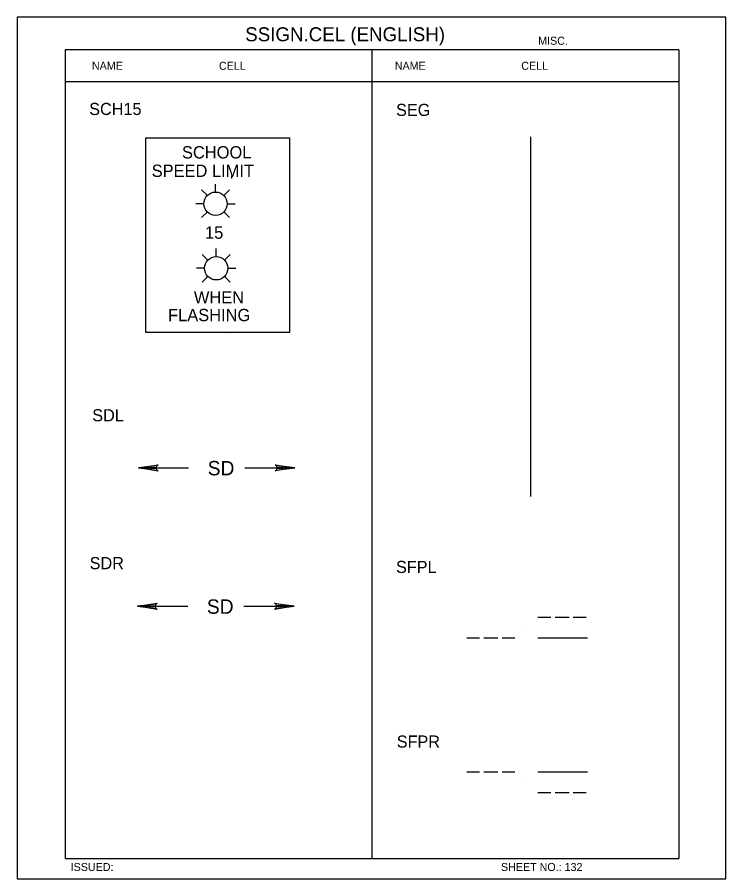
# Model space of a CAD drawing. Extents: x -5299 to 22597, y -19549 to -1808.
# Drawn here: x -2559 to -1858, y -18408 to -17555 of the extents above; entities that cross this region are included whole.
import ezdxf

# ---------------------------------------------------------------- set-up
doc = ezdxf.new("R2010")
doc.units = 0
for name, color, linetype in [('Level 1', 7, 'Continuous'), ('Level 3', 7, 'Continuous'), ('Level 60', 7, 'Continuous')]:
    doc.layers.add(name, color=color, linetype=linetype)

msp = doc.modelspace()

# ---------------------------------------------------------------- linework, layer by layer
at = {"layer": 'Level 1'}
for p, q in [((-1904.64, -17587.68), (-2511.66, -17587.68)), ((-2511.66, -17587.68), (-2511.66, -18387.68)), ((-2208.15, -17587.68), (-2208.15, -18387.68)), ((-1904.64, -17587.68), (-1904.64, -18387.68)), ((-1904.64, -17619.35), (-2511.66, -17619.35)), ((-2051.05, -18029.51), (-2051.05, -17673.93)), ((-2346.71, -17714.93), (-2346.71, -17712.28)), ((-2362.93, -17728.48), (-2362.93, -17720.52)), ((-2371.07, -17731.85), (-2376.69, -17726.22)), ((-2354.78, -17731.85), (-2349.16, -17726.22)), ((-2374.44, -17739.99), (-2382.4, -17739.99)), ((-2351.41, -17739.99), (-2343.45, -17739.99)), ((-2371.07, -17748.13), (-2376.69, -17753.76)), ((-2354.78, -17748.13), (-2349.16, -17753.76)), ((-2362.28, -17792.38), (-2362.28, -17784.42)), ((-2370.43, -17795.75), (-2376.05, -17790.13)), ((-2354.14, -17795.75), (-2348.51, -17790.13)), ((-2373.8, -17803.89), (-2381.76, -17803.89)), ((-2350.77, -17803.89), (-2342.81, -17803.89)), ((-2370.43, -17812.04), (-2376.05, -17817.66)), ((-2354.14, -17812.04), (-2348.51, -17817.66)), ((-2051.05, -17851.72), (-2051.05, -17851.72)), ((-2346.71, -17868.03), (-2346.71, -17868.03)), ((-2439.26, -18001.36), (-2389.7, -18001.36)), ((-2334.08, -18001.36), (-2284.51, -18001.36)), ((-2440.05, -18138.32), (-2390.49, -18138.32)), ((-2334.87, -18138.32), (-2285.3, -18138.32)), ((-2043.98, -18149.03), (-2031.32, -18149.03)), ((-2026.96, -18149.03), (-2013.18, -18149.03)), ((-2009.01, -18149.03), (-1996.33, -18149.03)), ((-2060.52, -18159.19), (-2060.52, -18159.19)), ((-2114.36, -18169.35), (-2101.7, -18169.35)), ((-2097.34, -18169.35), (-2083.55, -18169.35)), ((-2079.39, -18169.35), (-2066.71, -18169.35)), ((-2043.98, -18169.35), (-1994.92, -18169.35)), ((-2114.36, -18302.21), (-2101.7, -18302.21)), ((-2097.34, -18302.21), (-2083.55, -18302.21)), ((-2079.39, -18302.21), (-2066.71, -18302.21)), ((-2043.98, -18302.21), (-1994.92, -18302.21)), ((-2060.52, -18312.37), (-2060.52, -18312.37)), ((-2043.98, -18322.53), (-2031.32, -18322.53)), ((-2026.96, -18322.53), (-2013.18, -18322.53)), ((-2009.01, -18322.53), (-1996.33, -18322.53)), ((-2511.66, -18387.68), (-1904.64, -18387.68))]:
    msp.add_line(p, q, dxfattribs=at)
msp.add_lwpolyline([(-2431.97, -17867.28), (-2431.97, -17674.83), (-2289.67, -17674.83), (-2289.67, -17867.28)], close=True, dxfattribs=at)
for points in [[(-2420.81, -18003.68), (-2421.49, -18002.34), (-2439.26, -18001.36), (-2420.81, -18003.68), (-2419.86, -18004.49), (-2439.26, -18001.36), (-2421.51, -18000.48), (-2420.86, -17999.16), (-2439.26, -18001.36), (-2419.86, -17998.28), (-2420.86, -17999.16)], [(-2302.97, -17999.05), (-2302.28, -18000.38), (-2284.51, -18001.36), (-2302.97, -17999.05), (-2303.91, -17998.24), (-2284.51, -18001.36), (-2302.27, -18002.24), (-2302.91, -18003.56), (-2284.51, -18001.36), (-2303.91, -18004.44), (-2302.91, -18003.56)], [(-2421.6, -18140.64), (-2422.28, -18139.3), (-2440.05, -18138.32), (-2421.6, -18140.64), (-2420.65, -18141.45), (-2440.05, -18138.32), (-2422.3, -18137.44), (-2421.65, -18136.12), (-2440.05, -18138.32), (-2420.65, -18135.24), (-2421.65, -18136.12)], [(-2303.76, -18136.01), (-2303.07, -18137.34), (-2285.3, -18138.32), (-2303.76, -18136.01), (-2304.7, -18135.19), (-2285.3, -18138.32), (-2303.06, -18139.2), (-2303.7, -18140.52), (-2285.3, -18138.32), (-2304.7, -18141.4), (-2303.7, -18140.52)]]:
    msp.add_lwpolyline(points, dxfattribs=at)
for centre in [(-2362.93, -17739.99), (-2362.28, -17803.89)]:
    msp.add_circle(centre, 11.52, dxfattribs=at)
at = {"layer": 'Level 60'}
msp.add_lwpolyline([(-2559.17, -18407.87), (-1858.12, -18407.87), (-1858.12, -17555.5), (-2559.17, -17555.5)], close=True, dxfattribs=at)

# ---------------------------------------------------------------- texts
at = {"layer": 'Level 1'}
for s, height, p in [('SCHOOL', 12.161, (-2396.16, -17695.21)), ('SPEED LIMIT', 12.1609, (-2426.14, -17713.5)), ('15', 12.161, (-2373.37, -17774.69)), ('WHEN', 12.161, (-2384.37, -17838.72)), ('FLASHING', 12.161, (-2409.9, -17856.21)), ('SD', 14.223, (-2370.72, -18008.74)), ('SD', 14.223, (-2371.51, -18145.7))]:
    msp.add_text(s, height=height, dxfattribs=at).set_placement(p)
at = {"layer": 'Level 3'}
for s, height, p in [('SSIGN.CEL (ENGLISH)', 13.8566, (-2333.58, -17579.29)), ('MISC.', 7.918, (-2043.74, -17582.73)), ('MISC.', 7.918, (-2043.74, -17582.73)), ('NAME', 7.918, (-2485.24, -17607.52)), ('CELL', 7.918, (-2359.58, -17607.52)), ('NAME', 7.918, (-2185.57, -17607.52)), ('CELL', 7.918, (-2060.47, -17607.52)), ('SCH15', 12, (-2487.96, -17652.25)), ('SEG', 12, (-2184.36, -17653.19)), ('SDL', 12, (-2484.94, -17955.28)), ('SDR', 12, (-2487.49, -18101.59)), ('SFPL', 12, (-2184.43, -18105.37)), ('SFPR', 12, (-2183.65, -18278.12)), ('ISSUED:', 7.918, (-2506.29, -18400.17)), ('ISSUED:', 7.918, (-2506.29, -18400.17)), ('SHEET NO.: 132', 7.918, (-2080.53, -18400.17))]:
    msp.add_text(s, height=height, dxfattribs=at).set_placement(p)

doc.saveas('drawing.dxf')
